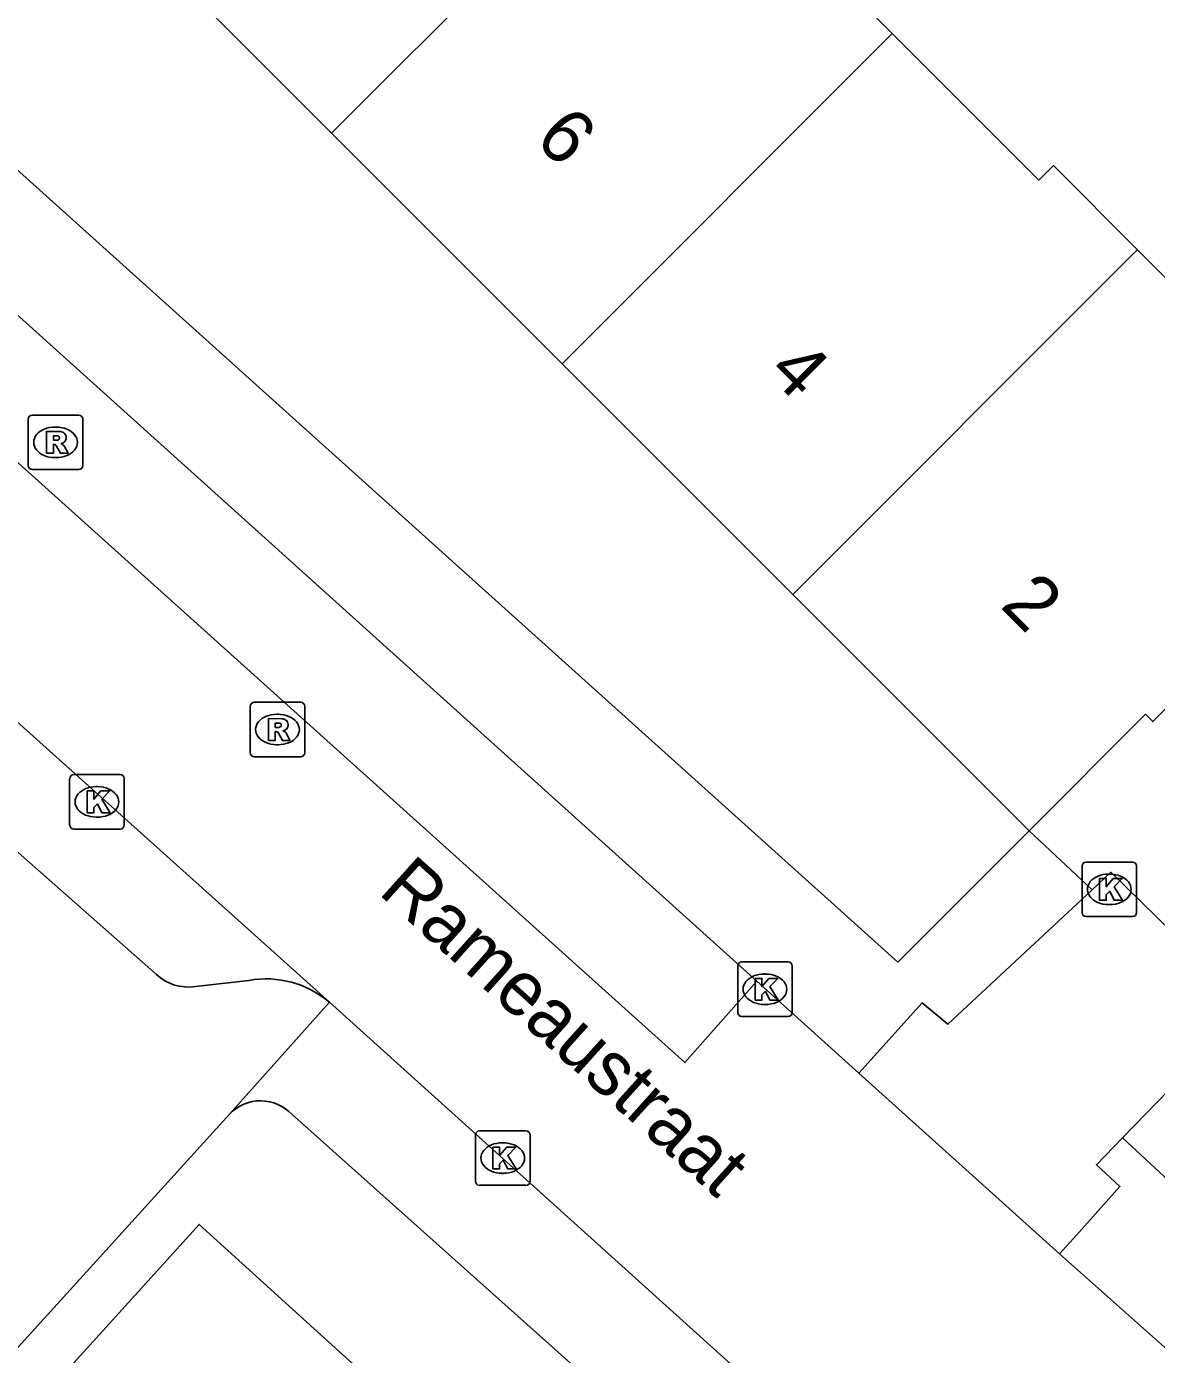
# Model space of a CAD drawing. Extents: x 159040 to 160094, y 381214 to 382518.
# Drawn here: x 159553.19 to 159573.92, y 381798.04 to 381822.4 of the extents above; entities that cross this region are included whole.
import ezdxf

# ---------------------------------------------------------------- set-up
doc = ezdxf.new("R2010")
doc.units = 0
for name, color, linetype in [('IMGEO_Kolk', 7, 'Continuous'), ('IMGEO_Muur', 7, 'Continuous'), ('IMGEO_Openbare_ruimte_label', 7, 'Continuous'), ('IMGEO_Pand', 7, 'Continuous'), ('IMGEO_Pand_nummerreeks', 7, 'Continuous'), ('IMGEO_Rijbaan_lokaal_open', 7, 'Continuous'), ('IMGEO_Rioolput', 7, 'Continuous'), ('IMGEO_Voetpad_open', 7, 'Continuous')]:
    doc.layers.add(name, color=color, linetype=linetype)

msp = doc.modelspace()

# ---------------------------------------------------------------- linework, layer by layer
at = {"layer": 'IMGEO_Kolk'}
for p, q in [((159553.979, 381807.751), (159553.979, 381808.603)), ((159554.054, 381808.677), (159554.906, 381808.677)), ((159554.98, 381808.603), (159554.98, 381807.751)), ((159554.467, 381808.457), (159554.492, 381808.457)), ((159554.49, 381807.897), (159554.465, 381807.897)), ((159554.906, 381807.677), (159554.054, 381807.677)), ((159572.632, 381807.072), (159573.484, 381807.072)), ((159572.557, 381806.146), (159572.557, 381806.998)), ((159573.045, 381806.852), (159573.07, 381806.852)), ((159573.558, 381806.998), (159573.558, 381806.146)), ((159573.068, 381806.292), (159573.043, 381806.292)), ((159573.484, 381806.072), (159572.632, 381806.072)), ((159566.238, 381804.313), (159566.238, 381805.165)), ((159566.313, 381805.239), (159567.165, 381805.239)), ((159567.239, 381805.165), (159567.239, 381804.313)), ((159566.726, 381805.019), (159566.751, 381805.019)), ((159566.749, 381804.459), (159566.724, 381804.459)), ((159567.165, 381804.239), (159566.313, 381804.239)), ((159561.426, 381801.215), (159561.426, 381802.067)), ((159561.501, 381802.141), (159562.353, 381802.141)), ((159562.427, 381802.067), (159562.427, 381801.215)), ((159561.914, 381801.921), (159561.939, 381801.921)), ((159561.937, 381801.361), (159561.912, 381801.361)), ((159562.353, 381801.141), (159561.501, 381801.141))]:
    msp.add_line(p, q, dxfattribs=at)
for points in [[(159553.979, 381807.751), (159553.979, 381808.603)], [(159554.054, 381808.677), (159554.906, 381808.677)], [(159554.98, 381808.603), (159554.98, 381807.751)], [(159554.3, 381808.377), (159554.423, 381808.377), (159554.423, 381808.226), (159554.553, 381808.377), (159554.717, 381808.377), (159554.571, 381808.226), (159554.724, 381807.977), (159554.572, 381807.977), (159554.487, 381808.141), (159554.423, 381808.074), (159554.423, 381807.977), (159554.3, 381807.977), (159554.3, 381808.377)], [(159554.906, 381807.677), (159554.054, 381807.677)], [(159572.632, 381807.072), (159573.484, 381807.072)], [(159572.557, 381806.146), (159572.557, 381806.998)], [(159573.558, 381806.998), (159573.558, 381806.146)], [(159572.878, 381806.772), (159573.001, 381806.772), (159573.001, 381806.621), (159573.131, 381806.772), (159573.295, 381806.772), (159573.149, 381806.621), (159573.302, 381806.372), (159573.15, 381806.372), (159573.065, 381806.536), (159573.001, 381806.469), (159573.001, 381806.372), (159572.878, 381806.372), (159572.878, 381806.772)], [(159573.484, 381806.072), (159572.632, 381806.072)], [(159566.238, 381804.313), (159566.238, 381805.165)], [(159566.313, 381805.239), (159567.165, 381805.239)], [(159567.239, 381805.165), (159567.239, 381804.313)], [(159566.559, 381804.939), (159566.682, 381804.939), (159566.682, 381804.788), (159566.812, 381804.939), (159566.976, 381804.939), (159566.83, 381804.788), (159566.983, 381804.539), (159566.831, 381804.539), (159566.746, 381804.703), (159566.682, 381804.636), (159566.682, 381804.539), (159566.559, 381804.539), (159566.559, 381804.939)], [(159567.165, 381804.239), (159566.313, 381804.239)], [(159561.426, 381801.215), (159561.426, 381802.067)], [(159561.501, 381802.141), (159562.353, 381802.141)], [(159562.427, 381802.067), (159562.427, 381801.215)], [(159561.747, 381801.841), (159561.87, 381801.841), (159561.87, 381801.69), (159562, 381801.841), (159562.164, 381801.841), (159562.018, 381801.69), (159562.171, 381801.441), (159562.019, 381801.441), (159561.934, 381801.605), (159561.87, 381801.538), (159561.87, 381801.441), (159561.747, 381801.441), (159561.747, 381801.841)], [(159562.353, 381801.141), (159561.501, 381801.141)]]:
    msp.add_lwpolyline(points, dxfattribs=at)
for centre, start, end in [((159554.056, 381808.601), 91.552, 178.448), ((159554.056, 381808.601), 91.552, 178.448), ((159554.904, 381808.601), 1.552, 88.448), ((159554.904, 381808.601), 1.552, 88.448), ((159554.056, 381807.753), 181.552, 268.448), ((159554.056, 381807.753), 181.552, 268.448), ((159554.904, 381807.753), 271.552, 358.448), ((159554.904, 381807.753), 271.552, 358.448), ((159572.634, 381806.996), 91.552, 178.448), ((159572.634, 381806.996), 91.552, 178.448), ((159573.482, 381806.996), 1.552, 88.448), ((159573.482, 381806.996), 1.552, 88.448), ((159572.634, 381806.148), 181.552, 268.448), ((159572.634, 381806.148), 181.552, 268.448), ((159573.482, 381806.148), 271.552, 358.448), ((159573.482, 381806.148), 271.552, 358.448), ((159566.315, 381805.163), 91.552, 178.448), ((159566.315, 381805.163), 91.552, 178.448), ((159567.163, 381805.163), 1.552, 88.448), ((159567.163, 381805.163), 1.552, 88.448), ((159566.315, 381804.315), 181.552, 268.448), ((159566.315, 381804.315), 181.552, 268.448), ((159567.163, 381804.315), 271.552, 358.448), ((159567.163, 381804.315), 271.552, 358.448), ((159561.503, 381802.065), 91.552, 178.448), ((159561.503, 381802.065), 91.552, 178.448), ((159562.351, 381802.065), 1.552, 88.448), ((159562.351, 381802.065), 1.552, 88.448), ((159561.503, 381801.217), 181.552, 268.448), ((159561.503, 381801.217), 181.552, 268.448), ((159562.351, 381801.217), 271.552, 358.448), ((159562.351, 381801.217), 271.552, 358.448)]:
    msp.add_arc(centre, 0.0765, start, end, dxfattribs=at)
for centre, major_axis, ratio, start_param, end_param in [((159554.466, 381808.177), (-0.387, 0.002), 0.722429, 4.712389, 7.853982), ((159554.491, 381808.177), (-0.39, 0.002), 0.717154, 1.570796, 4.712389), ((159573.044, 381806.572), (-0.387, 0.002), 0.722429, 4.712389, 7.853982), ((159573.069, 381806.572), (-0.39, 0.002), 0.717154, 1.570796, 4.712389), ((159566.725, 381804.739), (-0.387, 0.002), 0.722429, 4.712389, 7.853982), ((159566.75, 381804.739), (-0.39, 0.002), 0.717154, 1.570796, 4.712389), ((159561.913, 381801.641), (-0.387, 0.002), 0.722429, 4.712389, 7.853982), ((159561.938, 381801.641), (-0.39, 0.002), 0.717154, 1.570796, 4.712389)]:
    msp.add_ellipse(centre, major_axis=major_axis, ratio=ratio, start_param=start_param, end_param=end_param, dxfattribs=at)
at = {"layer": 'IMGEO_Muur'}
msp.add_lwpolyline([(159558.062, 381802.439), (159569.378, 381792.33)], dxfattribs=at)
at = {"layer": 'IMGEO_Pand'}
for points in [[(159558.787, 381820.446), (159565.021, 381826.682)], [(159565.021, 381826.682), (159566.805, 381824.898), (159566.628, 381824.722), (159569.076, 381822.274)], [(159554.556, 381824.678), (159558.787, 381820.446)], [(159569.076, 381822.274), (159563.018, 381816.215)], [(159569.076, 381822.274), (159571.764, 381819.587), (159572.031, 381819.854), (159573.578, 381818.308)], [(159558.787, 381820.446), (159563.018, 381816.215)], [(159567.25, 381811.984), (159573.474, 381818.21), (159573.578, 381818.308)], [(159573.578, 381818.308), (159575.41, 381816.476), (159575.152, 381816.218), (159577.789, 381813.582), (159577.393, 381813.186), (159573.857, 381809.65), (159573.722, 381809.785), (159571.586, 381807.648)], [(159563.018, 381816.215), (159567.25, 381811.984)], [(159567.25, 381811.984), (159571.586, 381807.648)], [(159552.218, 381795.865), (159556.355, 381800.425), (159562.931, 381794.459), (159559.572, 381790.756), (159558.794, 381789.898)]]:
    msp.add_lwpolyline(points, dxfattribs=at)
at = {"layer": 'IMGEO_Rijbaan_lokaal_open'}
for points in [[(159566.59, 381804.886), (159565.267, 381803.393), (159545.921, 381820.792)], [(159550.255, 381812.115), (159558.749, 381804.5)], [(159572.743, 381806.566), (159573.086, 381806.886), (159575.626, 381804.406), (159573.302, 381802.014)], [(159568.463, 381803.199), (159569.624, 381804.489), (159570.095, 381804.098), (159572.743, 381806.566)], [(159568.463, 381803.199), (159566.59, 381804.886)], [(159590.415, 381775.929), (159577.561, 381787.517), (159570.287, 381794.097), (159558.749, 381804.5)], [(159572.145, 381799.881), (159568.463, 381803.199)], [(159573.302, 381802.014), (159572.82, 381801.518), (159573.253, 381801.12), (159572.457, 381800.224), (159572.145, 381799.881)], [(159572.145, 381799.881), (159574.952, 381797.387), (159582.613, 381790.494)]]:
    msp.add_lwpolyline(points, dxfattribs=at)
at = {"layer": 'IMGEO_Rioolput'}
for p, q in [((159553.219, 381814.348), (159553.219, 381815.2)), ((159553.294, 381815.274), (159554.146, 381815.274)), ((159554.22, 381815.2), (159554.22, 381814.348)), ((159553.707, 381815.054), (159553.732, 381815.054)), ((159553.73, 381814.494), (159553.705, 381814.494)), ((159554.146, 381814.274), (159553.294, 381814.274)), ((159557.367, 381810.005), (159558.219, 381810.005)), ((159557.292, 381809.079), (159557.292, 381809.931)), ((159557.78, 381809.785), (159557.805, 381809.785)), ((159558.293, 381809.931), (159558.293, 381809.079)), ((159558.219, 381809.005), (159557.367, 381809.005)), ((159557.803, 381809.225), (159557.778, 381809.225))]:
    msp.add_line(p, q, dxfattribs=at)
for points in [[(159553.219, 381814.348), (159553.219, 381815.2)], [(159553.294, 381815.274), (159554.146, 381815.274)], [(159554.22, 381815.2), (159554.22, 381814.348)], [(159553.808, 381814.972), (159553.556, 381814.974), (159553.556, 381814.574)], [(159553.734, 381814.893), (159553.68, 381814.893), (159553.68, 381814.812)], [(159553.556, 381814.574), (159553.68, 381814.574), (159553.68, 381814.736), (159553.691, 381814.736)], [(159553.68, 381814.812), (159553.732, 381814.812)], [(159553.738, 381814.707), (159553.809, 381814.574), (159553.949, 381814.574), (159553.884, 381814.7)], [(159554.146, 381814.274), (159553.294, 381814.274)], [(159557.367, 381810.005), (159558.219, 381810.005)], [(159557.292, 381809.079), (159557.292, 381809.931)], [(159558.293, 381809.931), (159558.293, 381809.079)], [(159557.881, 381809.703), (159557.629, 381809.705), (159557.629, 381809.305)], [(159557.807, 381809.624), (159557.753, 381809.624), (159557.753, 381809.543)], [(159557.753, 381809.543), (159557.805, 381809.543)], [(159557.629, 381809.305), (159557.753, 381809.305), (159557.753, 381809.467), (159557.764, 381809.467)], [(159557.811, 381809.438), (159557.882, 381809.305), (159558.022, 381809.305), (159557.957, 381809.431)], [(159558.219, 381809.005), (159557.367, 381809.005)]]:
    msp.add_lwpolyline(points, dxfattribs=at)
for centre, radius, start, end in [((159553.296, 381815.198), 0.0765, 91.552, 178.448), ((159553.296, 381815.198), 0.0765, 91.552, 178.448), ((159554.144, 381815.198), 0.0765, 1.552, 88.448), ((159554.144, 381815.198), 0.0765, 1.552, 88.448), ((159553.74, 381814.797), 0.0964, 77.0061, 93.1865), ((159553.754, 381814.854), 0.0378, 276.6634, 79.6772), ((159553.807, 381814.862), 0.109, 350.3612, 89.416), ((159553.69, 381814.683), 0.0533, 26.0293, 88.6989), ((159553.716, 381815.001), 0.19, 274.7715, 282.9687), ((159553.805, 381814.862), 0.112, 277.5842, 350.9817), ((159553.789, 381814.647), 0.108, 29.5134, 73.7905), ((159553.296, 381814.35), 0.0765, 181.552, 268.448), ((159553.296, 381814.35), 0.0765, 181.552, 268.448), ((159554.144, 381814.35), 0.0765, 271.552, 358.448), ((159554.144, 381814.35), 0.0765, 271.552, 358.448), ((159557.369, 381809.929), 0.0765, 91.552, 178.448), ((159557.369, 381809.929), 0.0765, 91.552, 178.448), ((159558.217, 381809.929), 0.0765, 1.552, 88.448), ((159558.217, 381809.929), 0.0765, 1.552, 88.448), ((159557.789, 381809.732), 0.19, 274.7715, 282.9687), ((159557.813, 381809.528), 0.0964, 77.0061, 93.1865), ((159557.827, 381809.585), 0.0378, 276.6634, 79.6772), ((159557.88, 381809.593), 0.109, 350.3612, 89.416), ((159557.878, 381809.593), 0.112, 277.5842, 350.9817), ((159557.763, 381809.414), 0.0533, 26.0293, 88.6989), ((159557.862, 381809.378), 0.108, 29.5134, 73.7905), ((159557.369, 381809.081), 0.0765, 181.552, 268.448), ((159557.369, 381809.081), 0.0765, 181.552, 268.448), ((159558.217, 381809.081), 0.0765, 271.552, 358.448), ((159558.217, 381809.081), 0.0765, 271.552, 358.448)]:
    msp.add_arc(centre, radius, start, end, dxfattribs=at)
for centre, major_axis, ratio, start_param, end_param in [((159553.706, 381814.774), (-0.387, 0.002), 0.722429, 4.712389, 7.853982), ((159553.731, 381814.774), (-0.39, 0.002), 0.717154, 1.570796, 4.712389), ((159557.779, 381809.505), (-0.387, 0.002), 0.722429, 4.712389, 7.853982), ((159557.804, 381809.505), (-0.39, 0.002), 0.717154, 1.570796, 4.712389)]:
    msp.add_ellipse(centre, major_axis=major_axis, ratio=ratio, start_param=start_param, end_param=end_param, dxfattribs=at)
at = {"layer": 'IMGEO_Voetpad_open'}
for points in [[(159571.586, 381807.648), (159569.175, 381805.236), (159548.229, 381824.079), (159548.468, 381827.062)], [(159566.59, 381804.886), (159549.587, 381820.194)], [(159555.57, 381805.009), (159551.058, 381808.987)], [(159571.586, 381807.648), (159572.743, 381806.566)], [(159557.266, 381804.901), (159556.29, 381804.79)], [(159556.91, 381802.444), (159558.749, 381804.5)], [(159556.91, 381802.444), (159519.855, 381761.602), (159519.551, 381760.734), (159514.996, 381764.721)], [(159569.378, 381792.33), (159558.062, 381802.439)], [(159574.307, 381801.074), (159573.302, 381802.014)]]:
    msp.add_lwpolyline(points, dxfattribs=at)
for centre, radius, start, end in [((159556.154, 381805.635), 0.856, 226.9984, 279.1656), ((159557.584, 381803.134), 1.795, 49.5403, 100.1981), ((159557.484, 381801.908), 0.785, 42.5761, 136.9265)]:
    msp.add_arc(centre, radius, start, end, dxfattribs=at)

# ---------------------------------------------------------------- texts
at = {"layer": 'IMGEO_Openbare_ruimte_label'}
msp.add_text('Rameaustraat', height=1, rotation=318.0383, dxfattribs=at).set_placement((159559.622, 381806.503))
at = {"layer": 'IMGEO_Pand_nummerreeks'}
for s, p in [('6', (159562.488, 381820.309)), ('4', (159566.762, 381816.035)), ('2', (159571.035, 381811.762))]:
    msp.add_text(s, height=1, rotation=315.0013, dxfattribs=at).set_placement(p)

doc.saveas('drawing.dxf')
